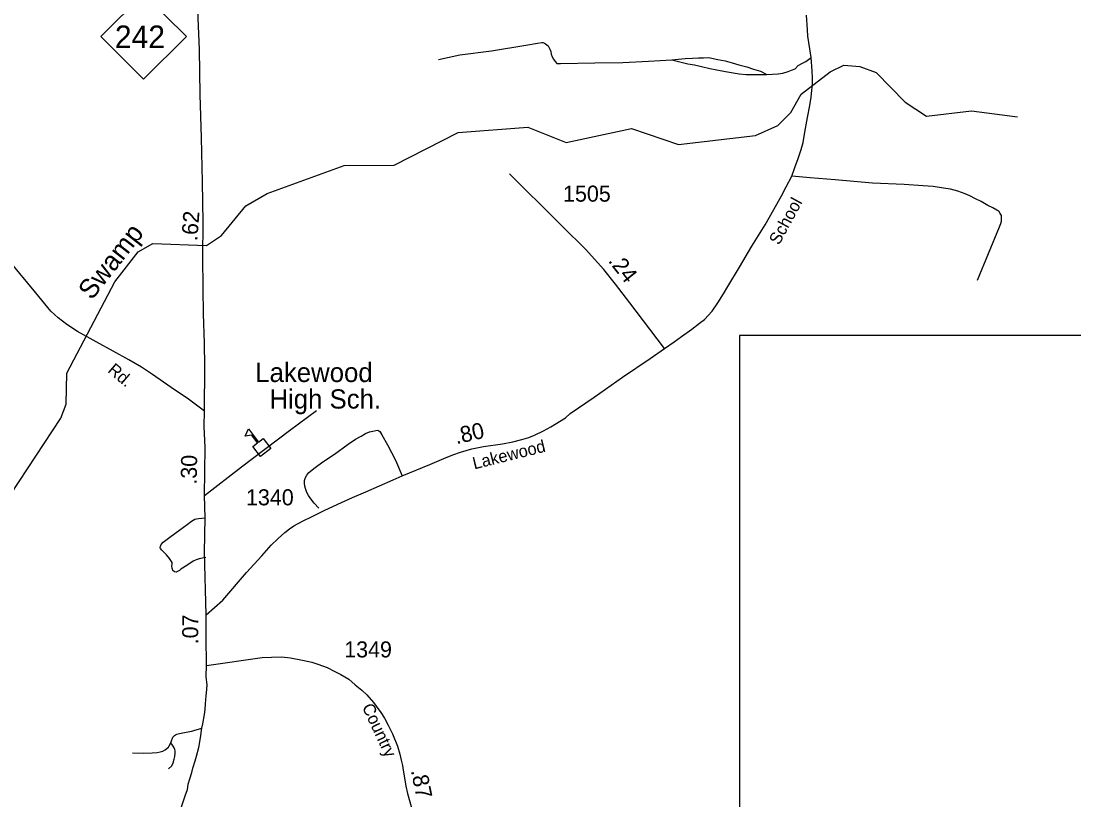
# Model space of a CAD drawing. Extents: x 2093524 to 2270757, y 289120 to 570408.
# Drawn here: x 2146913 to 2155115, y 449270 to 455339 of the extents above; entities that cross this region are included whole.
import ezdxf

# ---------------------------------------------------------------- set-up
doc = ezdxf.new("R2010")
doc.units = 0
for name, color, linetype in [('Exist Cultural Educational Facility High CELL', 7, 'Continuous'), ('Exist Cultural Educational Facility High Label', 7, 'Continuous'), ('Exist Hydrographic Creek Single Shore', 7, 'Continuous'), ('Exist Hydrographic Misc Water Feature', 7, 'Continuous'), ('Exist Hydrographic Swamp Label', 7, 'Continuous'), ('Exist Road Non-System Type 51', 7, 'Continuous'), ('Exist Road Primary NC Attributed', 7, 'Continuous'), ('Exist Road Primary NC Mileage Hundredths English Label', 7, 'Continuous'), ('Exist Road Primary NC Shield CELL', 7, 'Continuous'), ('Exist Road Primary NC Shield Number Label', 7, 'Continuous'), ('Exist Road Secondary Mileage Hundredths English Label', 7, 'Continuous'), ('Exist Road Secondary Type 51 Attributed', 7, 'Continuous'), ('Exist Road Secondary Type 51 Label', 7, 'Continuous'), ('Exist Road Secondary Type 51 Number Label', 7, 'Continuous'), ('Map Preparation Inset Cut Line', 7, 'Continuous')]:
    doc.layers.add(name, color=color, linetype=linetype)

msp = doc.modelspace()

# ---------------------------------------------------------------- linework, layer by layer
at = {"layer": 'Exist Cultural Educational Facility High CELL'}
msp.add_lwpolyline([(2148777.5, 451946.8), (2148718.5, 452025), (2148755.2, 452052.7), (2148710, 452112.7), (2148657.9, 452103.7), (2148685.5, 452161.1), (2148762.9, 452058.5), (2148799.7, 452086.2), (2148858.6, 452008)], close=True, dxfattribs=at)
at = {"layer": 'Exist Hydrographic Creek Single Shore'}
msp.add_lwpolyline([(2146530.3, 450317.5), (2146562.3, 450576.1), (2146611.3, 451017.9), (2146701.3, 451360.5), (2146833.4, 451653.2), (2147222.4, 452245.7), (2147263.4, 452353.1), (2147270.4, 452595.8), (2147642.5, 453306.7), (2147824.4, 453539.3), (2147940.5, 453605.8), (2148357.5, 453590.9), (2148473.4, 453667.4), (2148664.5, 453899.8), (2148830.4, 453994.8), (2149429.6, 454212.5), (2149819.6, 454214.6)], dxfattribs=at)
at = {"layer": 'Exist Hydrographic Misc Water Feature'}
msp.add_lwpolyline([(2149819.6, 454214.6), (2150318.5, 454470.2), (2150859.6, 454511.9), (2151160.6, 454391.1), (2151667.5, 454502.3), (2152034.5, 454376.9), (2152634.5, 454446.9), (2152808.6, 454525.4), (2152908.5, 454625.1), (2152990.5, 454767.8), (2153214.6, 454943.7), (2153322.5, 454994), (2153447.5, 454984.9), (2153573.7, 454936.5), (2153799.6, 454705.7), (2153966.5, 454597.4), (2154316.6, 454639.6), (2154674.6, 454593)], dxfattribs=at)
at = {"layer": 'Exist Road Non-System Type 51'}
msp.add_line((2150719, 454149), (2151094.2, 453774.2), dxfattribs=at)
for points in [[(2150164, 455039.5), (2150329.8, 455076.6), (2150577.7, 455107.7), (2150845.3, 455151.2), (2150937.1, 455165.8), (2150969.1, 455172), (2150977.2, 455170.2), (2150991.3, 455166), (2150999.4, 455162.2), (2151009.4, 455154.1), (2151019.4, 455146.4), (2151025.4, 455134.5), (2151033.3, 455120.5), (2151039.5, 455102.4), (2151041.7, 455080.3), (2151049.8, 455058.5), (2151061.9, 455040.6), (2151074, 455022.6), (2151086.2, 455008.6), (2151094, 455006.8), (2151114, 455006.7), (2151383.8, 455012.5), (2151599.7, 455015.7), (2151799.7, 455026.8), (2151983.6, 455035.6)], [(2151983.6, 455035.6), (2152087.5, 455046.3), (2152143.6, 455048.5), (2152189.6, 455052.8), (2152229.3, 455053), (2152271.3, 455053.4), (2152305.3, 455047.5), (2152341.5, 455039.6), (2152397.4, 455028), (2152451.5, 455012.4), (2152503.8, 454998.6), (2152567.7, 454980.9), (2152617.9, 454963.2), (2152672, 454947.7), (2152722, 454921.7)], [(2151983.6, 455035.6), (2152107.7, 455006.5), (2152159.6, 454998.6), (2152213.8, 454985.1), (2152277.8, 454969.3), (2152334, 454959.7), (2152400, 454945.9), (2152507.9, 454928.6), (2152561.9, 454923), (2152610.2, 454923.3), (2152650.2, 454921.5), (2152722, 454921.7)], [(2152722, 454921.7), (2152766, 454924.1), (2152810, 454926.2), (2152847.9, 454932.7), (2152889.8, 454944.6), (2152915.9, 454954.9), (2152943.7, 454967.2), (2152967.5, 454991.3), (2152999.3, 455011.3), (2153025.2, 455023.6), (2153069.1, 455055.8)], [(2154362.3, 453319.6), (2154535.9, 453734.4), (2154546, 453762.4), (2154549.6, 453780.3), (2154551.6, 453798.3), (2154551.6, 453812.5), (2154549.5, 453824.3), (2154541.3, 453840.2), (2154529.5, 453856.2), (2154513.3, 453866.4), (2154483.1, 453884), (2154445.1, 453901.8), (2154391, 453933.4), (2154348.7, 453953.3), (2154302.6, 453976.9), (2154266.5, 453992.7), (2154210.5, 454014.5), (2154152.4, 454028.1), (2154098.5, 454037.7), (2154018.3, 454049.5), (2153940.4, 454055), (2153792.3, 454066.1), (2153544.5, 454076.7), (2153254.4, 454101.2), (2153060.5, 454115.9), (2152916.4, 454129.2)], [(2148343, 451642.7), (2148630.4, 451866.6), (2149003, 452147.6), (2149215.1, 452304.9)], [(2149231.5, 451543.3), (2149195.5, 451583.4), (2149169.6, 451617.3), (2149151.7, 451643.5), (2149140.4, 451665.5), (2149127.8, 451695.5), (2149123, 451715.2), (2149120, 451739.5), (2149121.8, 451758.1), (2149128.1, 451783.5), (2149137.9, 451801.9), (2149154.1, 451821.4), (2149202.8, 451859.8), (2149264.3, 451905), (2149354.3, 451964.8), (2149460.5, 452042.5), (2149518.4, 452080.3), (2149562.5, 452104.2), (2149596.5, 452124.1), (2149628.6, 452138.1), (2149652.5, 452144), (2149676.6, 452149.9), (2149692.6, 452150), (2149707.8, 452140.5), (2149722.5, 452113.8), (2149768.3, 452037.7), (2149830.9, 451917.7), (2149881.6, 451794.8)], [(2148352.2, 451159.1), (2148300.2, 451149.4), (2148277.4, 451142.2), (2148254.2, 451131.5), (2148204.2, 451097.5), (2148158.2, 451067.6), (2148146.2, 451057.7), (2148132.8, 451050.3), (2148120.1, 451045.8), (2148108.4, 451048.8), (2148096.2, 451057.9), (2148091.6, 451067.6), (2148089.1, 451076.2), (2148088.3, 451091.8), (2148090.2, 451107.8), (2148090.2, 451119.8), (2148086.2, 451127.9), (2148068.3, 451151.8), (2148046.4, 451179.8), (2148022.5, 451203.9), (2148008.5, 451216), (2147998, 451228.2), (2147996.2, 451238.2), (2147998.6, 451248), (2148005.2, 451260.5), (2148020.6, 451277.9), (2148072.8, 451317.9), (2148148.9, 451373.6), (2148206.7, 451417.4), (2148240.9, 451443.3), (2148254.8, 451451.3), (2148266.9, 451457.2), (2148280.8, 451461.3), (2148294.9, 451463.3), (2148346.9, 451467)], [(2148080.1, 449714.9), (2148084, 449730.8), (2148092.2, 449750.8), (2148096, 449759.1), (2148102.4, 449767.6), (2148108.3, 449772.7), (2148115.8, 449777.5), (2148126.3, 449782.7), (2148148.2, 449788.7), (2148198.2, 449798.5), (2148242.1, 449806.4), (2148258, 449811.5), (2148322.3, 449830.3)], [(2147782, 449637.6), (2147863.9, 449635.4), (2147934, 449637.2), (2147974, 449641), (2147996.7, 449645.3), (2148018, 449650.9), (2148036.6, 449661.1), (2148052.1, 449672.8), (2148062.1, 449682.8), (2148068, 449690.9), (2148080.1, 449714.9)], [(2148061.7, 449512.8), (2148087.8, 449536.9), (2148097.8, 449560.7), (2148105.8, 449588.8), (2148110, 449609.5), (2148113.9, 449636.8), (2148112.9, 449652), (2148109.9, 449664.7), (2148102, 449680.8), (2148093.9, 449696.8), (2148080.1, 449714.9)]]:
    msp.add_lwpolyline(points, dxfattribs=at)
at = {"layer": 'Exist Road Primary NC Attributed'}
for points in [[(2148343, 452300.3), (2148345.7, 452650.7), (2148341, 452829.7), (2148333.3, 453058.6), (2148331.8, 453254.7), (2148330.2, 453498.7), (2148330.9, 453770.4), (2148327.6, 454086.2), (2148318.2, 454428.2), (2148309, 454766.1), (2148301.8, 455117.9), (2148293.7, 455360.7), (2148292.1, 455608.5), (2148289.3, 456040.9), (2148285.6, 456954.9), (2148278.8, 457411), (2148277.6, 457750.9), (2148278.5, 457996.9), (2148277.9, 458064.9), (2148283.3, 458136.8), (2148284, 458172.8), (2148295.6, 458248.5), (2148307.4, 458342.3), (2148345.4, 458541.5)], [(2148355.9, 450711.5), (2148343.2, 451201.4), (2148346.9, 451467), (2148343, 451642.7), (2148348.2, 452015.6), (2148339.3, 452179.8), (2148343, 452300.3)], [(2148358.4, 450318.3), (2148355.8, 450541.9), (2148355.9, 450711.5)], [(2148161.3, 449209.6), (2148191, 449301.2), (2148208.5, 449352.1), (2148212.8, 449369.9), (2148215.5, 449392.8), (2148227.4, 449436.1), (2148242.1, 449483.2), (2148252.2, 449518.4), (2148269.8, 449575.3), (2148278.8, 449612.1), (2148297.5, 449679), (2148311.5, 449753.6), (2148322.3, 449830.3), (2148330.3, 449862.2), (2148343, 449936.6), (2148348.2, 449973.9), (2148349.8, 450018.2), (2148356.3, 450081.9), (2148358.7, 450104.3), (2148362.2, 450163.7), (2148355, 450232), (2148358.4, 450318.3)]]:
    msp.add_lwpolyline(points, dxfattribs=at)
at = {"layer": 'Exist Road Primary NC Shield CELL'}
msp.add_lwpolyline([(2147534.9, 455218.6), (2147867.9, 455551.6), (2148200.9, 455218.6), (2147867.9, 454885.6)], close=True, dxfattribs=at)
at = {"layer": 'Exist Road Secondary Type 51 Attributed'}
for points in [[(2151925.4, 452787.1), (2152000.5, 452840.4), (2152057, 452881), (2152137.1, 452937.3), (2152199.1, 452985.6), (2152237.2, 453014.7), (2152297.9, 453078.6), (2152341.7, 453143.6), (2152385.3, 453213.5), (2152417.4, 453270.6), (2152508.3, 453421.3), (2152605.4, 453583.7), (2152710.4, 453750.2), (2152776.2, 453870.6), (2152838, 453977.9), (2152872.3, 454047.6), (2152916.4, 454129.2), (2152940.7, 454197.9), (2152967.1, 454266.5), (2152990.1, 454338.6), (2153004.4, 454392.5), (2153018.6, 454473.8), (2153039, 454586.6), (2153058.3, 454680.9), (2153068.3, 454745.9), (2153073, 454799.2), (2153078.6, 454842.8), (2153079.1, 454894), (2153074.9, 454950), (2153069.1, 455055.8), (2153058.6, 455121.7), (2153040.6, 455221), (2153038.7, 455271.4), (2153031.4, 455383.3)], [(2151925.4, 452787.1), (2151812, 452938.1), (2151654.2, 453143.9), (2151543.9, 453289.6), (2151453.8, 453403.4), (2151310.7, 453562.4), (2151131.3, 453737.2), (2151094.2, 453774.2)], [(2148343, 452300.3), (2148218.6, 452391.5), (2148081.5, 452482.5), (2147936, 452585.2), (2147851.7, 452641), (2147751.4, 452700.1), (2147631.2, 452766.9), (2147497.6, 452839.8), (2147351.8, 452921.2), (2147270.5, 452974), (2147202.3, 453025.8), (2147144.9, 453079.5), (2147029.1, 453220.7), (2146842.1, 453448.3)], [(2148355.9, 450711.5), (2148484, 450826.6), (2148668.9, 451041.6), (2148787.5, 451173.4), (2148860.6, 451255), (2148915.5, 451307.3), (2148966.8, 451353.2), (2149004.8, 451383.8), (2149038.7, 451406.1), (2149110.5, 451445.1), (2149174.4, 451476.3), (2149233.5, 451505.3), (2149278.1, 451529.2), (2149408.4, 451588.8), (2149493.9, 451625.8), (2149598.3, 451671.4), (2149811.6, 451763.9), (2149881.6, 451794.8), (2150097.7, 451884.1), (2150207, 451931.1), (2150277.3, 451958.5), (2150336.9, 451980.2), (2150424.9, 452004.7), (2150515.2, 452025.3), (2150663.1, 452045.4), (2150742.6, 452061.5), (2150815, 452077.4), (2150868.8, 452094.8), (2150913.5, 452111.4), (2150983.2, 452145.2), (2151040, 452176.7), (2151073.3, 452197.3), (2151153.3, 452248.1), (2151191.3, 452280.5), (2151376.7, 452407.2), (2151599.1, 452565.2), (2151814.6, 452709.9), (2151925.4, 452787.1)], [(2148358.4, 450318.3), (2148791.7, 450380.5), (2148863, 450383.4), (2148942.1, 450385.1), (2149010.9, 450376.6), (2149106.1, 450360.6), (2149178.2, 450345), (2149224.7, 450329.1), (2149298.5, 450302.3), (2149357.9, 450272.2), (2149405.2, 450246.9), (2149465.5, 450210.3), (2149516.5, 450168), (2149568.3, 450125.5), (2149607, 450089.5), (2149658.6, 450030.2), (2149679.9, 450002.3), (2149715.5, 449952.1), (2149745.2, 449907.1), (2149774, 449851.9), (2149807.3, 449784.3), (2149846.5, 449688.6), (2149863.5, 449627.4), (2149874.6, 449580.9), (2149883.5, 449538.7), (2149890.2, 449503.1), (2149899.1, 449442.8), (2149910.3, 449378), (2149922.3, 449320.6), (2149960.8, 449190.4)]]:
    msp.add_lwpolyline(points, dxfattribs=at)
at = {"layer": 'Map Preparation Inset Cut Line'}
msp.add_lwpolyline([(2140285.7, 472732.6), (2158149.7, 472732.6), (2158149.7, 452888.5), (2152510.7, 452888.5), (2152510.7, 433130.5), (2131504.4, 433130.5), (2131504.4, 452888.5), (2140285.7, 452888.5)], close=True, dxfattribs=at)

# ---------------------------------------------------------------- texts
at = {"layer": 'Exist Cultural Educational Facility High Label'}
for s, p in [('Lakewood', (2148737.4, 452526.2)), ('High Sch.', (2148847.9, 452319.4))]:
    msp.add_text(s, height=150, dxfattribs=at).set_placement(p)
at = {"layer": 'Exist Hydrographic Swamp Label'}
msp.add_text('Swamp', height=150, rotation=51.97402, dxfattribs=at).set_placement((2147463.8, 453158.1))
at = {"layer": 'Exist Road Primary NC Mileage Hundredths English Label'}
for s, rotation, p in [('.62', 85.70727, (2148285.8, 453622.3)), ('.30', 89.20091, (2148281.6, 451725.7)), ('.07', 89.9673, (2148293.3, 450482.7))]:
    msp.add_text(s, height=125, rotation=rotation, dxfattribs=at).set_placement(p)
at = {"layer": 'Exist Road Primary NC Shield Number Label'}
msp.add_text('242', height=175, dxfattribs=at).set_placement((2147644, 455128.8))
at = {"layer": 'Exist Road Secondary Mileage Hundredths English Label'}
for s, rotation, p in [('.24', 308.35406, (2151481.7, 453468.9)), ('.80', 12.8477, (2150303.8, 452041.2)), ('.87', 281.84717, (2149948.7, 449499.1))]:
    msp.add_text(s, height=125, rotation=rotation, dxfattribs=at).set_placement(p)
at = {"layer": 'Exist Road Secondary Type 51 Label'}
for s, rotation, p in [('School', 61.46286, (2152817.3, 453587.7)), ('Rd.', 319.65335, (2147581.7, 452608.6)), ('Lakewood', 13.99225, (2150443.5, 451845.1)), ('Country', 295.06802, (2149566.9, 449995.6))]:
    msp.add_text(s, height=95, rotation=rotation, dxfattribs=at).set_placement(p)
at = {"layer": 'Exist Road Secondary Type 51 Number Label'}
for s, p in [('1505', (2151135, 453931.4)), ('1340', (2148665.2, 451565.7)), ('1349', (2149430.3, 450380.7))]:
    msp.add_text(s, height=125, dxfattribs=at).set_placement(p)

doc.saveas('drawing.dxf')
